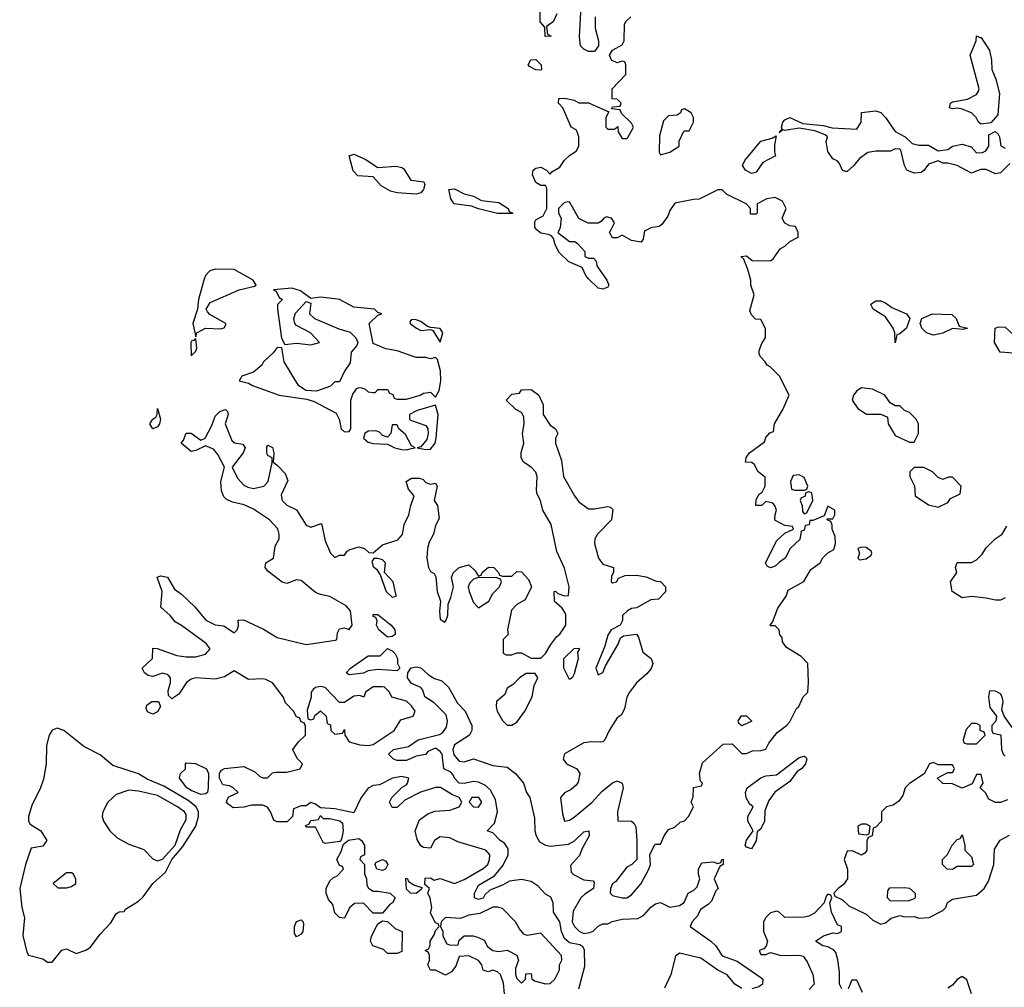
# Model space of a CAD drawing. Header units: inches. Extents: x 2601682 to 2755810, y 449311 to 584050.
# Tile 298 of 505: x 2691454 to 2695566, y 476837 to 480879. Entities that reach past the tile are written whole.
import ezdxf

# ---------------------------------------------------------------- set-up
doc = ezdxf.new("R2010")
doc.units = ezdxf.units.IN
doc.header["$MEASUREMENT"] = 0
doc.layers.add('C6497', color=7, linetype='Continuous')
doc.layers.add('C6498', color=7, linetype='Continuous')

msp = doc.modelspace()

# ---------------------------------------------------------------- linework, layer by layer
at = {"layer": 'C6497', "color": 2}
for points, elevation in [([(2693479, 476810), (2693474.6, 476854.6), (2693462, 476890), (2693450, 476902), (2693430, 476908.7), (2693410, 476902), (2693390, 476908), (2693384, 476930), (2693370, 476948.7), (2693330, 476968.7), (2693290, 476966), (2693275.3, 476924.7), (2693258, 476902), (2693232, 476888), (2693190, 476908), (2693170, 476908), (2693158, 476930), (2693166, 476950), (2693166, 476970), (2693162, 476982), (2693148, 476990), (2693162, 476998), (2693168, 477012), (2693168.7, 477030), (2693184.7, 477055.3), (2693190, 477074), (2693206, 477090), (2693202, 477102), (2693190, 477106), (2693170, 477146), (2693175.3, 477170), (2693168.7, 477208.7), (2693158, 477230), (2693166, 477250), (2693146, 477266), (2693147.3, 477292.7), (2693170, 477294), (2693184.7, 477284.7), (2693210, 477291.3), (2693270, 477270.8), (2693310, 477287.3), (2693390, 477333), (2693409.4, 477350), (2693416.9, 477370), (2693417, 477390), (2693401.2, 477410), (2693284.5, 477444.5), (2693250, 477460.9), (2693210, 477465.2), (2693186.8, 477450), (2693170, 477418), (2693141.2, 477421.2), (2693130, 477428), (2693114.5, 477454.5), (2693106, 477490), (2693123.3, 477536.7), (2693158.3, 477561.7), (2693187.7, 477572.3), (2693250, 477577), (2693289.2, 477590), (2693301.2, 477610), (2693289, 477630), (2693261, 477641), (2693211.3, 477671.3), (2693190, 477671.6), (2693128.3, 477651.7), (2693062, 477618), (2693030, 477588), (2693010, 477588), (2692998, 477610), (2693008, 477630), (2693050, 477671.3), (2693070, 477682), (2693074, 477690), (2693079, 477710), (2693050, 477717), (2693011.3, 477710), (2692957.3, 477682.7), (2692930, 477679.3), (2692910, 477669), (2692880.7, 477630), (2692850, 477566), (2692770, 477582), (2692710, 477586), (2692690, 477602), (2692670, 477608), (2692650, 477595.3), (2692630, 477595.3), (2692598, 477582), (2692594, 477550), (2692571.6, 477528.4), (2692530, 477528), (2692515.3, 477535.3), (2692502, 477570), (2692489.1, 477589.1), (2692470, 477597.2), (2692422.8, 477597.2), (2692390, 477588.7), (2692346, 477586), (2692323.1, 477603.1), (2692318, 477610), (2692320.4, 477619.6), (2692327.3, 477632.7), (2692366, 477650), (2692346, 477670), (2692330, 477678), (2692302, 477682), (2692288, 477710), (2692288, 477730), (2692296.4, 477743.6), (2692309.1, 477750.9), (2692390, 477758.8), (2692436.8, 477736.8), (2692456.9, 477716.9), (2692470, 477711.3), (2692488.4, 477711.6), (2692510, 477732), (2692524, 477736), (2692570, 477734.8), (2692626, 477750), (2692635.3, 477770), (2692612.9, 477792.9), (2692595.3, 477830), (2692618, 477862), (2692648, 477890), (2692647.3, 477927.3), (2692642, 477942), (2692630, 477946), (2692622, 477962), (2692610, 477966), (2692598, 477990), (2692564.7, 478024.7), (2692554, 478050), (2692510, 478108.7), (2692482, 478122), (2692470, 478125.2), (2692410, 478122), (2692350, 478158), (2692310, 478133.2), (2692270, 478124), (2692190, 478129.2), (2692170, 478124), (2692151.3, 478110), (2692118.5, 478061.5), (2692090, 478042), (2692075.3, 478055.3), (2692074.6, 478074.6), (2692084, 478110), (2692084, 478130), (2692077.5, 478137.5), (2692070, 478144), (2692050, 478149), (2692010, 478135.3), (2691990, 478139), (2691975.3, 478150), (2691966, 478170), (2692008, 478210), (2692010, 478254), (2692028, 478252), (2692110, 478222.8), (2692150, 478217.3), (2692190, 478217.3), (2692230, 478227.7), (2692249, 478250), (2692233.4, 478273.4), (2692130, 478348.7), (2692102.7, 478362.7), (2692082, 478390), (2692044, 478424), (2692048.7, 478490), (2692028.7, 478550), (2692044, 478556), (2692071, 478550), (2692100.5, 478500.5), (2692130, 478478.8), (2692185.8, 478425.8), (2692231.3, 478370), (2692270, 478351), (2692307.3, 478347.3), (2692350, 478318), (2692362, 478330), (2692367.3, 478347.3), (2692366, 478370), (2692388.7, 478371.3), (2692472.8, 478332.8), (2692530, 478297.3), (2692650, 478268.8), (2692772.9, 478287.1), (2692778, 478290), (2692782, 478318), (2692790, 478334), (2692810, 478338), (2692830, 478332), (2692842, 478350), (2692836, 478410), (2692817.2, 478430), (2692750, 478469.3), (2692710, 478477), (2692690, 478486), (2692630, 478536), (2692610, 478539.3), (2692570, 478524), (2692550, 478529), (2692490, 478575.3), (2692479, 478590), (2692482, 478610), (2692514, 478630), (2692521.2, 478678.8), (2692537.2, 478710), (2692538, 478730), (2692531.7, 478751.7), (2692497.2, 478790), (2692430, 478834.5), (2692391.6, 478851.6), (2692343.3, 478863.3), (2692316, 478876), (2692306, 478886), (2692297.2, 478910), (2692294, 478950), (2692309.2, 479010), (2692282, 479062), (2692264, 479084), (2692230, 479098), (2692190, 479079), (2692170, 479075.3), (2692128, 479110), (2692138, 479122), (2692150, 479151), (2692170, 479150.8), (2692210, 479122), (2692229, 479131), (2692257.2, 479182.8), (2692270, 479222), (2692290, 479242), (2692314, 479250), (2692322, 479242), (2692324.7, 479230), (2692312, 479190), (2692340.7, 479120.7), (2692351, 479111), (2692385.4, 479105.4), (2692396, 479090), (2692386.8, 479070), (2692342, 479010), (2692363.4, 478963.4), (2692390, 478934), (2692406.4, 478926.4), (2692430, 478920.5), (2692473.2, 478930), (2692492, 478950), (2692508.7, 479028.7), (2692508, 479048), (2692490, 479058), (2692486.8, 479066.8), (2692486, 479094), (2692490, 479102), (2692510, 479092), (2692516, 479070), (2692512, 479030), (2692530, 479018), (2692563, 478983), (2692574, 478954), (2692546.7, 478893.3), (2692550.7, 478870), (2692570, 478850.7), (2692610, 478831), (2692650, 478767.3), (2692670, 478758.8), (2692714, 478774), (2692730, 478702), (2692752, 478650), (2692770, 478632), (2692790, 478642), (2692810, 478642), (2692822, 478658), (2692834.6, 478665.4), (2692870, 478676), (2692894, 478670), (2692912.7, 478652.7), (2692930, 478652), (2692970, 478684.7), (2693033.6, 478706.4), (2693052.5, 478727.5), (2693059.3, 478770), (2693079.3, 478810), (2693087, 478850), (2693101.2, 478890), (2693078, 478918), (2693068.7, 478950), (2693090, 478964), (2693124, 478964), (2693138.5, 478958.5), (2693150, 478944.7), (2693161, 478941), (2693170, 478938), (2693190, 478942), (2693198, 478930), (2693184.7, 478870), (2693198.8, 478850), (2693205.4, 478794.6), (2693190, 478766), (2693182, 478730), (2693164.5, 478695.5), (2693157.3, 478670), (2693154.8, 478630), (2693162, 478590), (2693170, 478574), (2693184.7, 478564.7), (2693191.6, 478551.6), (2693197.3, 478490), (2693212, 478450), (2693207.1, 478407.1), (2693210, 478374), (2693230, 478362), (2693235.3, 478370), (2693242, 478390), (2693243.1, 478436.9), (2693255.1, 478464.9), (2693265.2, 478510), (2693258, 478550), (2693266, 478570), (2693289.1, 478590.9), (2693330, 478602), (2693356.9, 478576.9), (2693370, 478554), (2693382, 478558), (2693386, 478570), (2693411.6, 478591.6), (2693434, 478590), (2693454, 478570), (2693458, 478558), (2693470, 478554), (2693510, 478554), (2693530, 478574), (2693550, 478572), (2693579.8, 478539.8), (2693592, 478510), (2693564.7, 478455.3), (2693530, 478435.3), (2693508.1, 478411.9), (2693492, 478330), (2693494, 478310), (2693474, 478290), (2693472.7, 478232.7), (2693486, 478226), (2693510, 478226), (2693530, 478234), (2693550, 478234), (2693590, 478212), (2693630, 478212), (2693650, 478231.3), (2693671.7, 478268.3), (2693697.5, 478302.5), (2693710, 478311.3), (2693734.5, 478350), (2693735.1, 478395.1), (2693720.4, 478420.4), (2693688.4, 478448.4), (2693686, 478490), (2693691.6, 478491.6), (2693702, 478482), (2693730, 478472), (2693746, 478474), (2693748.7, 478510), (2693730, 478588), (2693697, 478657), (2693673.2, 478770), (2693639, 478830), (2693629, 478870), (2693616, 478896), (2693612.5, 478912.5), (2693615.1, 478970), (2693610, 478988), (2693590, 479009), (2693558, 479030), (2693548.7, 479048.7), (2693549.1, 479070.9), (2693559, 479110), (2693554, 479150), (2693561.2, 479190), (2693559.3, 479219.3), (2693550, 479238), (2693526, 479250), (2693486, 479290), (2693510, 479314), (2693542, 479318), (2693550, 479332), (2693590, 479334), (2693622, 479310), (2693641, 479270), (2693641, 479230), (2693670, 479184.7), (2693692, 479170), (2693702, 479150), (2693692, 479130), (2693691.3, 479110), (2693717.3, 479037.3), (2693725.5, 478970), (2693770.8, 478890), (2693790, 478864), (2693830, 478836), (2693855.3, 478835.3), (2693910, 478844.7), (2693922, 478842), (2693932, 478832), (2693926, 478790), (2693866.8, 478730), (2693856, 478710), (2693854.8, 478690), (2693871, 478630), (2693890, 478604.7), (2693934, 478590), (2693934, 478570), (2693926.4, 478553.6), (2693924.7, 478530), (2693930, 478526.8), (2693946, 478530), (2693954.6, 478545.4), (2693982.7, 478557.3), (2694030, 478558.8), (2694071.1, 478551.1), (2694112.7, 478532.7), (2694130, 478532), (2694152, 478510), (2694150.9, 478489.1), (2694122, 478458), (2694090, 478455.3), (2694030, 478422), (2694010, 478419), (2693992, 478410), (2693972, 478390), (2693971.6, 478368.4), (2693962, 478350), (2693924.7, 478330), (2693910, 478308), (2693898.5, 478261.5), (2693861, 478170), (2693870, 478142), (2693890, 478152), (2693900.2, 478179.8), (2693953.2, 478270), (2693964, 478296), (2693975.3, 478304.7), (2694030, 478312), (2694038.8, 478298.8), (2694056.9, 478236.9), (2694092, 478210), (2694098, 478190), (2694090.9, 478169.1), (2694074, 478146), (2694030, 478109), (2694000.7, 478070), (2693990, 478048), (2693979.8, 478000.2), (2693966.4, 477973.6), (2693950, 477962), (2693916, 477910), (2693898, 477870), (2693890, 477862), (2693879.8, 477860.2), (2693842.7, 477862.7), (2693810, 477857.6), (2693730, 477811.5), (2693723.7, 477790), (2693737.3, 477770), (2693781, 477750), (2693794, 477730), (2693786, 477694), (2693778.8, 477681.2), (2693757.5, 477662.5), (2693730, 477649.3), (2693713.4, 477630), (2693720.7, 477560.7), (2693730, 477531.3), (2693750, 477534.8), (2693770, 477548), (2693845.2, 477610), (2693885.1, 477654.9), (2693930, 477690.8), (2693950, 477698.8), (2693971, 477690), (2693974, 477670), (2693951, 477570), (2693952.7, 477532.7), (2694010, 477531), (2694021, 477521), (2694026.8, 477506.8), (2694031, 477450), (2694032, 477370), (2694010.9, 477349.1), (2693990, 477339), (2693942.5, 477277.5), (2693930, 477268.7), (2693922, 477250), (2693920.7, 477230), (2693930, 477220.7), (2693970, 477211), (2693990, 477211), (2694010, 477222.8), (2694049, 477270), (2694082, 477330), (2694088, 477350), (2694086, 477390), (2694106, 477430), (2694110, 477434), (2694130, 477434), (2694146, 477470), (2694164, 477496), (2694190, 477506), (2694213.2, 477526.8), (2694230, 477532), (2694248, 477550), (2694268, 477590), (2694258, 477610), (2694267.3, 477632.7), (2694268.4, 477671.6), (2694302, 477678), (2694306, 477690), (2694298, 477698), (2694294, 477730), (2694305.6, 477774.4), (2694392.7, 477852.7), (2694430, 477854), (2694470, 477814), (2694490, 477814), (2694515.3, 477824.7), (2694550, 477826), (2694570, 477832), (2694583.2, 477856.8), (2694618.4, 477901.6), (2694657.2, 477930), (2694670, 477946), (2694699, 478001), (2694708, 478010), (2694726, 478050), (2694746, 478070), (2694749, 478110), (2694746, 478190), (2694718, 478218), (2694656.4, 478256.4), (2694640.4, 478280.4), (2694638, 478298), (2694628.4, 478308.4), (2694626, 478330), (2694610, 478346), (2694590, 478346), (2694588, 478350), (2694598, 478362), (2694620.2, 478419.8), (2694655.3, 478470), (2694664, 478496), (2694728.4, 478531.6), (2694758, 478582), (2694798, 478610), (2694809.1, 478630.9), (2694828.9, 478651.1), (2694854, 478666), (2694862, 478690), (2694860.4, 478720.4), (2694848, 478750), (2694847.3, 478767.3), (2694842, 478782), (2694826, 478790), (2694826, 478794), (2694850, 478794), (2694858, 478810), (2694858, 478830), (2694830, 478846), (2694814, 478806), (2694766, 478786), (2694754, 478786), (2694751.1, 478768.9), (2694734, 478766), (2694730, 478746), (2694718, 478742), (2694712.7, 478707.3), (2694672, 478670), (2694651.1, 478628.9), (2694626.8, 478613.2), (2694610, 478595.3), (2694590, 478588.7), (2694576.4, 478596.4), (2694569, 478610), (2694616.4, 478703.6), (2694650, 478734), (2694686, 478750), (2694682, 478762), (2694650, 478766), (2694608, 478788), (2694608.9, 478811.1), (2694615.3, 478830), (2694608, 478850), (2694599, 478859), (2694570, 478866), (2694554, 478850), (2694529, 478849), (2694530, 478874), (2694543.1, 478896.9), (2694555.3, 478904.7), (2694568, 478930), (2694567.3, 478967.3), (2694538, 478990), (2694522, 479022), (2694510, 479028.7), (2694486, 479030), (2694488.7, 479050), (2694502, 479070), (2694564.7, 479115.3), (2694570, 479134), (2694587.3, 479152.7), (2694602, 479158), (2694606, 479190), (2694642, 479250), (2694668, 479310), (2694628, 479390), (2694588.4, 479428.4), (2694575.3, 479435.3), (2694568, 479450), (2694548, 479470), (2694543.1, 479483.1), (2694543.1, 479496.9), (2694553.6, 479526.4), (2694568.4, 479551.6), (2694568.4, 479588.4), (2694550, 479626), (2694527.3, 479627.3), (2694510, 479646), (2694503.1, 479663.1), (2694522, 479730), (2694508, 479770), (2694508, 479790), (2694494.6, 479834.6), (2694478, 479878), (2694466, 479890), (2694490, 479892), (2694512.7, 479872.7), (2694590, 479872), (2694600.4, 479879.6), (2694630, 479922), (2694650, 479932), (2694670, 479952), (2694706, 479970), (2694706, 479990), (2694701.3, 480000)], 6), ([(2693707, 480000), (2693702, 479990), (2693750, 479952), (2693772, 479952), (2693783.6, 479943.6), (2693814, 479910), (2693814, 479890), (2693830, 479882), (2693850, 479882), (2693862, 479870), (2693864.7, 479850), (2693906.8, 479790), (2693914.8, 479770), (2693910, 479762), (2693890, 479753.2), (2693870, 479757.2), (2693830, 479796), (2693818, 479810), (2693803.1, 479843.1), (2693747, 479867), (2693706.6, 479906.6), (2693690, 479938), (2693684, 479964), (2693675.3, 479975.3), (2693662, 479982), (2693630, 479986.6), (2693616, 480000)], 6), ([(2694071.4, 480000), (2694063.8, 479996.2), (2694058, 479962), (2694050, 479948.7), (2694010, 479956), (2693970, 479978), (2693950, 479968), (2693930, 479968), (2693918, 479990), (2693923, 480000)], 6), ([(2695570, 478464), (2695550, 478454), (2695530, 478453.2), (2695490, 478462.7), (2695431, 478469), (2695390, 478464), (2695349, 478490), (2695342, 478530), (2695368, 478570), (2695362, 478590), (2695369.3, 478610.7), (2695430, 478611.3), (2695450, 478622), (2695474.6, 478645.4), (2695490, 478672), (2695528, 478710), (2695558, 478730), (2695576.4, 478763.6)], 2), ([(2693789.6, 476830), (2693814.8, 476925.2), (2693812.7, 476992.7), (2693806, 477006), (2693793.6, 477013.6), (2693750, 477022.9), (2693730, 477041.2), (2693717.2, 477070), (2693709.5, 477109.5), (2693684, 477150), (2693682.7, 477190), (2693672.7, 477212.7), (2693650, 477225.2), (2693618.9, 477258.9), (2693590, 477279), (2693550, 477287), (2693499.9, 477280.1), (2693470, 477262.7), (2693418, 477242), (2693396.7, 477223.3), (2693390, 477209.6), (2693370, 477202.9), (2693354, 477210), (2693353.2, 477230), (2693370, 477262.8), (2693437.2, 477302.8), (2693473.6, 477346.4), (2693494.5, 477390), (2693494.5, 477414.5), (2693478.7, 477438.7), (2693461.2, 477450), (2693430, 477482), (2693406, 477490), (2693437.2, 477522.8), (2693449.4, 477570), (2693440.7, 477620.7), (2693420.1, 477660.1), (2693399.1, 477679.1), (2693370, 477693.2), (2693350, 477696), (2693310, 477688.2), (2693289.5, 477690), (2693269.6, 477710), (2693264.8, 477724.8), (2693254.8, 477734.8), (2693225.2, 477750), (2693219, 477810), (2693210, 477822), (2693190, 477835.3), (2693158, 477822), (2693150, 477809), (2693110, 477802), (2693070, 477783.7), (2693030, 477783.7), (2693015.3, 477790), (2692994, 477810), (2693015.3, 477830), (2693077.5, 477842.5), (2693118, 477870), (2693207.5, 477892.5), (2693220.2, 477899.8), (2693237.2, 477922.8), (2693240.9, 477950), (2693234.8, 477974.8), (2693185.4, 478025.4), (2693146.6, 478050), (2693138, 478078), (2693129.4, 478089.4), (2693090, 478106), (2693074, 478130), (2693075.3, 478150), (2693088.9, 478171.1), (2693110, 478174.8), (2693130, 478171), (2693162, 478142), (2693187.1, 478127.1), (2693216.8, 478116.8), (2693244.7, 478090), (2693283, 478023), (2693314.8, 477990), (2693342, 477930), (2693342, 477910), (2693332, 477890), (2693270.6, 477849.4), (2693262.8, 477830), (2693267.5, 477807.5), (2693290, 477781), (2693310, 477778.8), (2693350, 477791.3), (2693430, 477762.8), (2693490, 477756), (2693524.7, 477730), (2693558, 477690), (2693571.3, 477650), (2693584.7, 477630), (2693603.6, 477543.6), (2693606, 477490), (2693610.8, 477470), (2693624.9, 477444.9), (2693650, 477430.8), (2693670, 477426), (2693745.6, 477434.4), (2693771.7, 477448.3), (2693810, 477486.8), (2693830.5, 477490.5), (2693832.4, 477470), (2693803.1, 477416.9), (2693792.8, 477387.2), (2693754.4, 477345.6), (2693758, 477318), (2693767.7, 477307.7), (2693810, 477286), (2693850, 477282), (2693853.7, 477273.7), (2693850, 477249), (2693814, 477226), (2693798, 477210), (2693765.4, 477154.6), (2693762, 477110), (2693771.1, 477091.1), (2693791.1, 477071.1), (2693810, 477062), (2693834.6, 477065.4), (2693848.9, 477071.1), (2693870, 477092), (2693890, 477102), (2693910, 477102), (2693928.7, 477111.3), (2693970, 477120.7), (2694035.6, 477124.4), (2694061.5, 477138.5), (2694090, 477170.8), (2694110, 477186), (2694130, 477191.3), (2694170, 477170.8), (2694210, 477178), (2694229, 477191), (2694246, 477230), (2694270, 477242), (2694283.1, 477256.9), (2694295.3, 477290), (2694289.1, 477309.1), (2694289, 477331), (2694303.1, 477356.9), (2694350, 477361), (2694370, 477354), (2694382, 477358), (2694386, 477370), (2694391.6, 477371.6), (2694392, 477350), (2694378, 477342), (2694354, 477290), (2694371, 477250), (2694361, 477239), (2694343.5, 477196.5), (2694330, 477182), (2694298, 477162), (2694285.4, 477134.6), (2694262, 477110), (2694254, 477090), (2694341, 477030), (2694361, 477010), (2694388.2, 476968.2), (2694450, 476945.5), (2694550, 476878), (2694558, 476870), (2694556.3, 476850), (2694541.3, 476838.7), (2694512, 476830)], 2), ([(2695601.2, 477921.2), (2695566, 477970), (2695556.4, 477996.4), (2695561.2, 478030), (2695557.2, 478050), (2695550, 478062), (2695530, 478074), (2695504.7, 478075.3), (2695501, 478050), (2695506, 478006), (2695534, 477970), (2695531.6, 477948.4), (2695514, 477930), (2695514, 477910), (2695518, 477898), (2695551.6, 477891.6), (2695554, 477830), (2695562, 477810), (2695570, 477802)], 6), ([(2695579.6, 477620.4), (2695550.9, 477609.1), (2695530, 477608.7), (2695502, 477622), (2695488.4, 477648.4), (2695466, 477670), (2695478, 477690), (2695470, 477726), (2695450, 477726), (2695432.7, 477687.3), (2695390, 477668), (2695350, 477686), (2695310, 477688), (2695286, 477710), (2695330, 477734), (2695350, 477734), (2695358, 477750), (2695350, 477766), (2695290, 477766), (2695270, 477775.3), (2695254, 477770), (2695231.1, 477728.9), (2695170, 477688), (2695152, 477670), (2695142, 477638), (2695126.4, 477613.6), (2695102, 477598), (2695074, 477590), (2695054, 477570), (2695054, 477530), (2695030, 477506), (2695018, 477502), (2695014, 477470), (2694998, 477462), (2694992.7, 477447.3), (2694992, 477408), (2694983.6, 477396.4), (2694970, 477388.7), (2694932.7, 477407.3), (2694910, 477406), (2694898, 477370), (2694912, 477330), (2694911, 477290), (2694894.4, 477265.6), (2694872, 477250), (2694854, 477230), (2694858, 477218), (2694890, 477202), (2694916.9, 477176.9), (2694990, 477142), (2695016.9, 477116.9), (2695050, 477101), (2695070, 477106), (2695094, 477126), (2695130, 477136), (2695150, 477131.3), (2695190, 477132), (2695210, 477126), (2695252.1, 477127.9), (2695310, 477158), (2695322, 477170), (2695328.7, 477191.3), (2695350, 477204.7), (2695450, 477222), (2695482, 477250), (2695500.2, 477279.8), (2695522, 477350), (2695525.6, 477414.4), (2695549.2, 477450.8), (2695588.4, 477471.6)], 6), ([(2694888, 476830), (2694878, 476850), (2694878, 476902), (2694871.6, 476951.6), (2694862.7, 476982.7), (2694852.9, 476992.9), (2694830, 477006), (2694808, 477010), (2694778, 477030), (2694811.6, 477051.6), (2694850, 477064.7), (2694870, 477062), (2694886, 477070), (2694886, 477090), (2694870, 477098), (2694845.2, 477150), (2694838, 477190), (2694846, 477210), (2694842, 477222), (2694830, 477226), (2694822, 477218), (2694814, 477190), (2694773.2, 477146.8), (2694750, 477133.2), (2694730, 477129), (2694650, 477128.7), (2694626, 477150), (2694614.6, 477154.6), (2694590, 477148), (2694570, 477128), (2694561, 477110), (2694561, 477070), (2694578, 477030), (2694572, 477008), (2694562, 476998), (2694542, 476990), (2694550, 476974), (2694570, 476974), (2694590, 476982), (2694634, 476970), (2694710, 476970.8), (2694726.2, 476966.2), (2694742.9, 476942.9), (2694767.3, 476890), (2694772, 476850), (2694752, 476828)], 6), ([(2694470, 476831.6), (2694440.7, 476850), (2694408.3, 476888.3), (2694370, 476907.6), (2694298.9, 476958.9), (2694210, 476979), (2694193.7, 476966.3), (2694174, 476890), (2694147.3, 476832.7)], 2), ([(2695429.6, 476809.6), (2695410, 476868), (2695390, 476882), (2695370, 476869), (2695350, 476845.2), (2695330, 476833.2)], 6), ([(2694974.6, 476814.6), (2694950, 476866), (2694930, 476866), (2694914, 476830)], 6)]:
    msp.add_lwpolyline(points, dxfattribs=dict(at, elevation=elevation))
for points, elevation in [([(2692270, 479836.3), (2692248.2, 479830), (2692230.6, 479810), (2692223, 479790), (2692200.4, 479710), (2692197.3, 479670), (2692177.6, 479610), (2692190, 479554), (2692194, 479570), (2692230, 479590.6), (2692292.7, 479587.3), (2692308.4, 479591.6), (2692315.3, 479604.7), (2692315.3, 479610), (2692247.5, 479647.5), (2692238, 479658), (2692232.7, 479670), (2692250, 479697.3), (2692370, 479750.8), (2692434.8, 479765.2), (2692442, 479770), (2692428.7, 479790), (2692350, 479835.4)], 10), ([(2692590, 479756.9), (2692514, 479750), (2692524.7, 479744.7), (2692538, 479718), (2692551.3, 479710), (2692531.3, 479688.7), (2692531, 479669), (2692548, 479548), (2692562, 479522), (2692610, 479527.3), (2692670, 479521), (2692706, 479530), (2692668, 479570), (2692610, 479601.2), (2692602.7, 479610), (2692599.3, 479630), (2692606.6, 479653.4), (2692650, 479701), (2692670, 479694), (2692664.7, 479650), (2692684.7, 479630), (2692787.1, 479587.1), (2692833.7, 479573.7), (2692857.3, 479550), (2692866, 479530), (2692862, 479518), (2692838, 479490), (2692834.4, 479445.6), (2692811, 479410), (2692790, 479366), (2692770, 479366), (2692752, 479348), (2692693.7, 479326.3), (2692649.4, 479329.4), (2692619, 479350), (2692559.3, 479450), (2692548.4, 479508.4), (2692530, 479509), (2692513, 479487), (2692472, 479450), (2692464.7, 479435.3), (2692430, 479406), (2692382, 479390), (2692371.3, 479370), (2692410, 479360.7), (2692426, 479350), (2692538, 479310), (2692653.7, 479293.7), (2692683.6, 479283.6), (2692775.6, 479235.6), (2692788.9, 479210), (2692796.4, 479170), (2692810, 479156.4), (2692830, 479159.1), (2692837.6, 479170), (2692837.2, 479290), (2692845.2, 479314.8), (2692862, 479338), (2692870, 479342.8), (2692881, 479341), (2692896, 479336), (2692910, 479324.7), (2692930, 479322), (2692938, 479322), (2692950, 479334), (2692990, 479334), (2692998, 479318), (2693012.7, 479312.7), (2693018, 479298), (2693030, 479294), (2693070, 479294), (2693126, 479310), (2693141.2, 479318.8), (2693170, 479322.8), (2693190, 479302), (2693206, 479330), (2693212.6, 479370), (2693211.2, 479411.2), (2693199, 479459), (2693190, 479468), (2693170, 479462), (2693150, 479468), (2693110, 479468), (2693030, 479495.3), (2692983.1, 479503.1), (2692930, 479526), (2692914, 479610), (2692950, 479644.7), (2692966, 479650), (2692950, 479655.3), (2692935.3, 479670), (2692850, 479678.4), (2692790, 479709.7), (2692770, 479713.3), (2692710, 479719.6), (2692670, 479714), (2692626.5, 479746.5)], 10), ([(2695110, 479528.7), (2695109, 479570), (2695102, 479590), (2695070, 479638), (2695018, 479670), (2695010, 479686), (2695009.3, 479690.7), (2695030, 479704.7), (2695050, 479704.7), (2695070, 479696), (2695096.3, 479676.3), (2695158, 479650), (2695172, 479630), (2695158, 479590), (2695130, 479566), (2695118, 479562)], 2), ([(2695394.8, 479585.2), (2695350, 479588.7), (2695310, 479569.3), (2695270, 479561.2), (2695242, 479570), (2695222, 479590), (2695218, 479602), (2695215.3, 479610), (2695222, 479630), (2695266, 479650), (2695346.8, 479646.8), (2695366, 479630), (2695378, 479598), (2695412, 479590)], 2), ([(2693090, 479626), (2693083.6, 479616.4), (2693084.7, 479610), (2693111.3, 479590), (2693130, 479580.7), (2693170, 479584.7), (2693179.8, 479579.8), (2693210, 479532), (2693220.9, 479570), (2693210, 479589), (2693170, 479593.2), (2693157.2, 479597.2), (2693130, 479618), (2693110, 479625.2)], 10), ([(2695710, 479546), (2695752, 479550), (2695832, 479510), (2695852, 479470), (2695830, 479446), (2695820.4, 479460.4), (2695808.4, 479468.4), (2695770, 479465.2), (2695730, 479449.2), (2695690, 479449), (2695650, 479459), (2695606.3, 479486.3), (2695548.7, 479490), (2695525.2, 479530), (2695528, 479590), (2695544, 479596), (2695570, 479594), (2695603.4, 479563.4), (2695630, 479550.5)], 2), ([(2692190, 479546), (2692182, 479538), (2692170, 479535.3), (2692168.2, 479530), (2692170, 479474), (2692190, 479494), (2692193.2, 479506.8)], 10), ([(2694970, 479341.2), (2694950, 479328.7), (2694936, 479310), (2694931, 479290), (2694954.8, 479254.8), (2694991, 479231), (2695051, 479231), (2695078, 479218), (2695082, 479190), (2695110, 479142), (2695170, 479114), (2695190, 479114), (2695208.7, 479150), (2695208.7, 479190), (2695198, 479210), (2695170, 479238), (2695150, 479246), (2695130, 479266), (2695110, 479266), (2695090, 479278), (2695068, 479310), (2695015.5, 479335.5)], 6), ([(2693190, 479269), (2693114.4, 479245.6), (2693082, 479230), (2693082, 479210), (2693086, 479206), (2693150, 479182.8), (2693159.1, 479170), (2693160.5, 479150), (2693154.6, 479125.4), (2693130, 479094), (2693114, 479090), (2693150, 479083), (2693170, 479084.9), (2693189.3, 479110), (2693192.8, 479130), (2693201.3, 479230)], 10), ([(2692010, 479169), (2691998, 479190), (2692009.4, 479210.6), (2692022, 479218), (2692028.7, 479230), (2692030, 479254), (2692042, 479210), (2692038, 479190), (2692030, 479178)], 6), ([(2693030, 479186), (2693010, 479186), (2693004.7, 479150), (2692990, 479135.3), (2692970, 479141.2), (2692956.2, 479156.2), (2692941.5, 479161.5), (2692910, 479160.5), (2692895.5, 479150), (2692890.5, 479130), (2692910, 479114.4), (2692930, 479108.8), (2692990, 479105.5), (2693021, 479090), (2693050, 479083.1), (2693070, 479081.6), (2693090, 479087.7), (2693106, 479090), (2693090, 479098), (2693065.6, 479145.6), (2693038, 479170)], 10), ([(2694710, 478978), (2694684.7, 478975.3), (2694674, 478950), (2694678, 478918), (2694690, 478914), (2694730, 478914), (2694742, 478918), (2694746, 478930), (2694730, 478966)], 6), ([(2695230, 479008), (2695190, 479008), (2695172, 478990), (2695172, 478970), (2695191.6, 478931.6), (2695194, 478890), (2695250, 478852), (2695290, 478842), (2695330, 478862), (2695342, 478878), (2695382, 478898), (2695386, 478930), (2695350, 478968), (2695332.7, 478967.3), (2695310, 478958), (2695290, 478966), (2695266, 478990)], 6), ([(2694750, 478906), (2694738, 478902), (2694732.7, 478887.3), (2694718, 478882), (2694714, 478870), (2694722, 478850), (2694723.6, 478823.6), (2694730, 478814), (2694742, 478818), (2694766, 478870), (2694762, 478902)], 6), ([(2694970, 478675.3), (2694954, 478670), (2694962, 478650), (2694954, 478630), (2694962, 478622), (2694990, 478626), (2695010, 478642), (2695013.2, 478650), (2695010, 478658), (2694990, 478674)], 6), ([(2692950, 478628), (2692932.7, 478627.3), (2692924.7, 478615.3), (2692930, 478594), (2692943.6, 478583.6), (2692959.6, 478559.6), (2692984, 478490), (2693010, 478466), (2693026, 478470), (2693026, 478474), (2693013.2, 478530), (2692978, 478570), (2692982, 478610), (2692970, 478622)], 6), ([(2693370, 478548.7), (2693350, 478542), (2693334.4, 478525.6), (2693326.8, 478510), (2693330.7, 478490), (2693350, 478444.7), (2693370, 478422), (2693414, 478450), (2693430, 478482), (2693458, 478510), (2693466, 478530), (2693462, 478542), (2693447.3, 478547.3)], 6), ([(2692990, 478299), (2692954, 478330), (2692944, 478350), (2692947.3, 478367.3), (2692942, 478382), (2692930, 478386), (2692930, 478394), (2692950, 478394), (2693006, 478350), (2693021, 478330), (2693022, 478318), (2693022, 478310), (2693010, 478302)], 2), ([(2693030, 478158), (2692950, 478163.7), (2692910, 478158), (2692890, 478149.6), (2692830, 478142), (2692818, 478150), (2692835.3, 478170), (2692910, 478221), (2692959, 478221), (2692990, 478252), (2693010, 478242), (2693022, 478230), (2693032, 478210), (2693032, 478190), (2693042, 478170)], 2), ([(2693750, 478122), (2693727.3, 478170), (2693727.3, 478210), (2693770, 478251.3), (2693790, 478254), (2693792, 478250), (2693783.6, 478236.4), (2693786, 478210), (2693770, 478146), (2693762, 478130)], 2), ([(2693570, 478148), (2693542, 478130), (2693516.9, 478103.1), (2693490, 478086), (2693479.8, 478060.2), (2693446, 478030), (2693443.8, 478010), (2693448.4, 477990), (2693470, 477951.3), (2693490, 477931.3), (2693510, 477931.3), (2693530, 477944.7), (2693564, 477990), (2693594, 478050), (2693603.1, 478096.9), (2693618, 478130), (2693607.3, 478147.3)], 6), ([(2692710, 478093.2), (2692690, 478088.7), (2692679.8, 478080.2), (2692671.3, 478070), (2692671.1, 478048.9), (2692654, 477994), (2692658, 477958), (2692670, 477954), (2692682, 477958), (2692687.3, 477972.7), (2692710, 477992), (2692734, 477970), (2692738, 477938), (2692752.7, 477932.7), (2692754, 477910), (2692770, 477894), (2692802, 477898), (2692810, 477914), (2692812, 477890), (2692830, 477862), (2692874, 477850), (2692910, 477846.4), (2692930, 477850.7), (2693018, 477910), (2693046, 477954), (2693098, 477970), (2693105.2, 477990), (2693090, 478012.7), (2693070, 478031.8), (2693009, 478049), (2692998, 478070), (2692978, 478090), (2692970, 478092), (2692930, 478091.8), (2692898, 478070), (2692891.3, 478048.7), (2692875.3, 478055.3), (2692850, 478052.7), (2692810, 478026), (2692790, 478026), (2692730, 478088.7)], 6), ([(2692010, 477978), (2691987.3, 477987.3), (2691982, 478002), (2691984.7, 478015.3), (2692006, 478030), (2692034, 478030), (2692042, 478010), (2692030, 477988)], 6), ([(2694470, 477928.7), (2694458, 477938), (2694455.3, 477950), (2694469.1, 477970.9), (2694490, 477971.3), (2694511.6, 477948.4)], 6), ([(2691610, 477918.5), (2691589.2, 477910.8), (2691576.5, 477890), (2691566.6, 477846.6), (2691564.9, 477770), (2691554, 477706), (2691541.6, 477670), (2691504.2, 477595.8), (2691490.4, 477550), (2691490.6, 477530), (2691498.4, 477518.4), (2691542.8, 477490), (2691566.8, 477450), (2691550, 477426), (2691502, 477418), (2691478.8, 477350), (2691454, 477250), (2691463, 477170), (2691473.7, 477126.3), (2691466.8, 477053.2), (2691483.5, 476983.5), (2691491, 476971), (2691550, 476956), (2691570, 476942), (2691590, 476942), (2691630, 476991.3), (2691650, 476998), (2691690, 476978), (2691730, 476991.3), (2691750, 477004.7), (2691790, 477058), (2691834.6, 477105.4), (2691856.4, 477143.6), (2691870, 477152), (2691890, 477154), (2691896.4, 477163.6), (2691950, 477196), (2691970, 477214), (2692009.8, 477270.2), (2692062.8, 477317.2), (2692089.8, 477370), (2692135.2, 477424.8), (2692189.8, 477510), (2692200.8, 477550), (2692200.4, 477570), (2692191.2, 477590), (2692157, 477617), (2692056.4, 477676.4), (2691985.9, 477705.9), (2691950, 477728.2), (2691843.5, 477763.5), (2691790, 477807.8), (2691722.5, 477842.5), (2691638.4, 477910)], 10), ([(2695450, 477938), (2695430, 477938), (2695406.4, 477913.6), (2695394, 477870), (2695398, 477858), (2695410, 477854), (2695450, 477854), (2695486, 477890), (2695482, 477902), (2695466, 477910), (2695466, 477930)], 6), ([(2694510, 477415.3), (2694490, 477422), (2694484, 477430), (2694489.1, 477450.9), (2694518, 477490), (2694495.3, 477530), (2694495.3, 477550), (2694518, 477590), (2694502.7, 477602.7), (2694487.7, 477627.7), (2694485.1, 477650), (2694492.7, 477670), (2694550, 477712.4), (2694570, 477720.5), (2694615.1, 477724.9), (2694710, 477796), (2694730, 477802), (2694738, 477798), (2694742, 477790), (2694736, 477770), (2694718.8, 477750), (2694701.4, 477738.6), (2694670, 477696), (2694607.9, 477652.1), (2694582.5, 477617.5), (2694566, 477574), (2694564.9, 477530), (2694550, 477499), (2694534, 477486), (2694530, 477448)], 2), ([(2692210, 477641.6), (2692170, 477658.7), (2692152.3, 477670), (2692122, 477710), (2692126, 477730), (2692146, 477750), (2692146, 477770), (2692150, 477774), (2692188, 477772), (2692234, 477750), (2692242, 477730), (2692241, 477670), (2692238, 477650), (2692230, 477645.2)], 6), ([(2691910, 477659.5), (2691857.5, 477642.5), (2691822.8, 477610), (2691801, 477570), (2691798, 477550), (2691804.7, 477530), (2691831, 477490), (2691861.7, 477461.7), (2691910, 477435.3), (2691972.1, 477412.1), (2692010, 477373.4), (2692030, 477364.4), (2692050, 477371.8), (2692103.1, 477430), (2692125.1, 477494.9), (2692150, 477538), (2692150, 477559), (2692142.7, 477570), (2692112.7, 477590), (2692030, 477637.6), (2691950, 477656.2)], 14), ([(2693371.5, 477630), (2693342, 477630), (2693331, 477610), (2693350, 477591), (2693370, 477588.7), (2693384.5, 477610)], 6), ([(2692722, 477542), (2692750, 477542), (2692791.6, 477531.6), (2692802, 477522), (2692804.7, 477490), (2692799.6, 477460.4), (2692794, 477446), (2692790, 477446), (2692730, 477438), (2692722, 477442), (2692690, 477506), (2692650, 477506), (2692648, 477512), (2692662, 477518), (2692670, 477534), (2692702, 477538), (2692710, 477554)], 6), ([(2694990, 477518), (2694970, 477518), (2694954, 477510), (2694958, 477478), (2694990, 477474), (2695002, 477478), (2695006, 477510)], 6), ([(2692930, 477238), (2692950, 477238.8), (2693002, 477230), (2693022, 477210), (2693011.3, 477190), (2692998.8, 477181.2), (2692970, 477146), (2692930, 477146), (2692890, 477188), (2692852.7, 477187.3), (2692831.6, 477168.4), (2692810, 477126), (2692790, 477128), (2692770, 477148), (2692762, 477182), (2692744.1, 477204.1), (2692734, 477230), (2692734, 477250), (2692750, 477282), (2692764.7, 477295.3), (2692779, 477301), (2692806, 477330), (2692802, 477342), (2692790, 477346), (2692778, 477370), (2692796.4, 477403.6), (2692806, 477434), (2692828, 477452), (2692870, 477458), (2692882, 477450), (2692894, 477430), (2692894, 477390), (2692878, 477382), (2692874, 477370), (2692894, 477350), (2692894, 477310), (2692902, 477290), (2692903.6, 477263.6), (2692911.1, 477251.1)], 6), ([(2695350, 477329), (2695328, 477330), (2695308, 477350), (2695308, 477370), (2695328.9, 477391.1), (2695348, 477430), (2695370, 477454), (2695382, 477458), (2695390, 477474), (2695402, 477430), (2695402, 477410), (2695430, 477382), (2695438, 477350), (2695430, 477342), (2695370, 477342)], 6), ([(2692970, 477324), (2692946, 477330), (2692938, 477350), (2692942, 477358), (2692969, 477371), (2692983.6, 477363.6), (2692991.3, 477350), (2692982, 477330)], 6), ([(2691670, 477315.3), (2691650, 477315.3), (2691594, 477270), (2691612.7, 477252.7), (2691650, 477252), (2691670, 477258), (2691688, 477270), (2691688, 477290), (2691678, 477310)], 14), ([(2693110, 477229), (2693086, 477230), (2693070, 477246), (2693067.3, 477292.7), (2693074, 477290), (2693078, 477278), (2693103.6, 477263.6), (2693134, 477254), (2693132.7, 477247.3)], 6), ([(2695163.6, 477196.4), (2695090, 477198), (2695078, 477210), (2695080.4, 477239.6), (2695088, 477252), (2695150, 477254), (2695170.7, 477250.7), (2695194, 477230), (2695194, 477210), (2695190, 477206)], 6), ([(2693451.7, 477171.7), (2693430, 477171.5), (2693375.2, 477144.8), (2693330, 477138), (2693295.3, 477124.7), (2693232, 477128), (2693214, 477110), (2693212, 477090), (2693222, 477070), (2693222, 477050), (2693238, 477018), (2693252.7, 477012.7), (2693286, 477014), (2693290, 477034), (2693310, 477052), (2693348.4, 477051.6), (2693370, 477044.7), (2693393.4, 477033.4), (2693407.3, 477007.3), (2693430, 476991), (2693454, 476986), (2693490, 476992), (2693531, 476971), (2693538, 476950), (2693525.4, 476914.6), (2693524.7, 476890), (2693530, 476874), (2693550, 476854), (2693566, 476870), (2693567.3, 476892.7), (2693590, 476894), (2693592.7, 476872.7), (2693603.6, 476863.6), (2693650, 476851.3), (2693670, 476852), (2693688.9, 476871.1), (2693708, 476910), (2693708.7, 476930), (2693718, 476950), (2693717.2, 476970), (2693630, 477062.7), (2693573.6, 477053.6), (2693559, 477059), (2693540.9, 477080.9), (2693525.2, 477110), (2693470, 477165.2)], 6), ([(2692610, 477048), (2692602, 477062), (2692602, 477090), (2692610, 477112), (2692630, 477118), (2692638, 477110), (2692639.8, 477099.8), (2692636, 477070), (2692630, 477058)], 6), ([(2692990, 476978), (2692974, 476994), (2692928.7, 477010), (2692919, 477030), (2692924, 477050), (2692950, 477102), (2692970, 477114), (2692990, 477112), (2693022, 477082), (2693051.3, 477070), (2693050, 476986), (2693030, 476978)], 6)]:
    msp.add_lwpolyline(points, close=True, dxfattribs=dict(at, elevation=elevation))
at = {"layer": 'C6498', "color": 2}
for points, elevation in [([(2693696.9, 480903.1), (2693682, 480870), (2693654, 480850), (2693658, 480818), (2693674, 480810), (2693648.9, 480808.9), (2693647.3, 480847.3), (2693628, 480870), (2693628, 480930)], 6), ([(2693858, 480890), (2693856.9, 480843.1), (2693871, 480790), (2693871.3, 480770), (2693854.4, 480745.6), (2693830, 480745.2), (2693810, 480756), (2693796, 480770), (2693792.5, 480807.5), (2693798, 480910)], 6), ([(2693616, 480000), (2693605.6, 480010), (2693605.2, 480034.8), (2693610, 480042), (2693640.4, 480059.6), (2693655.3, 480090), (2693655.3, 480175.3), (2693650, 480186), (2693630, 480186), (2693610, 480198), (2693595.3, 480230), (2693598, 480250), (2693610, 480258), (2693630, 480262), (2693654, 480250), (2693670, 480234), (2693676.4, 480243.6), (2693710, 480262), (2693730, 480292), (2693750, 480312), (2693778, 480330), (2693788.7, 480350), (2693788.9, 480388.9), (2693782, 480410), (2693778, 480418), (2693758, 480430), (2693722, 480510), (2693704, 480530), (2693706, 480550), (2693731.1, 480551.1), (2693770, 480542), (2693790, 480532), (2693830, 480532), (2693914, 480494), (2693902, 480470), (2693902, 480430), (2693910, 480422), (2693938, 480422), (2693952.7, 480432.7), (2693954, 480410), (2693970, 480382), (2693990, 480382), (2693994, 480386), (2694018, 480430), (2694010, 480446), (2693967.3, 480487.3), (2693962, 480502), (2693926, 480506), (2693930, 480514), (2693962, 480518), (2693966, 480530), (2693950, 480546), (2693928, 480548), (2693928, 480590), (2693986, 480650), (2693986, 480690), (2693982, 480702), (2693970, 480706), (2693950, 480698), (2693926, 480710), (2693918, 480730), (2693930, 480752), (2693970, 480774), (2693978, 480790), (2693980.4, 480859.6), (2693987.3, 480872.7), (2694006, 480890)], 6), ([(2695590, 480278), (2695550, 480239), (2695530, 480235.3), (2695490, 480253.2), (2695466.8, 480253.2), (2695430, 480238), (2695370, 480269.2), (2695330, 480279), (2695310, 480279), (2695290, 480288.7), (2695250, 480275.3), (2695230.9, 480249.1), (2695219.1, 480240.9), (2695190, 480237), (2695159, 480250), (2695149.2, 480270), (2695133.6, 480333.6), (2695130, 480338), (2695110, 480339), (2695090.5, 480329.5), (2695030, 480329.6), (2694996.8, 480323.2), (2694961.4, 480298.6), (2694938, 480270), (2694910, 480244), (2694904, 480244), (2694890, 480248), (2694878, 480278), (2694868.9, 480288.9), (2694850, 480298), (2694830, 480328), (2694822, 480370), (2694828, 480390), (2694818, 480398), (2694774.6, 480414.6), (2694710, 480426), (2694650, 480415.3), (2694642, 480418), (2694626, 480406), (2694638, 480422), (2694635.3, 480430), (2694641.2, 480450), (2694650, 480461), (2694670, 480470.7), (2694724.7, 480444.7), (2694810, 480437.3), (2694846.8, 480426.8), (2694950, 480422), (2694968, 480450), (2694969.3, 480490.7), (2695030, 480497.3), (2695050, 480490.5), (2695070.8, 480470), (2695110, 480411.3), (2695152, 480390), (2695182, 480362), (2695210, 480354), (2695250, 480354.8), (2695290, 480331.3), (2695330, 480336), (2695349.5, 480350.5), (2695390, 480359.1), (2695427.3, 480347.3), (2695450, 480322), (2695475.5, 480324.5), (2695489.1, 480330.9), (2695502, 480350), (2695502, 480398), (2695528.7, 480411.3), (2695541, 480401), (2695546, 480390), (2695552, 480352), (2695570, 480342)], 2), ([(2694701.3, 480000), (2694694.6, 480014.6), (2694670, 480018), (2694650, 480028), (2694638, 480050), (2694655.3, 480090), (2694640.4, 480120.4), (2694610, 480135.3), (2694574, 480130), (2694534, 480110), (2694534, 480070), (2694530, 480066), (2694506, 480066), (2694506, 480090), (2694488, 480110), (2694406, 480150), (2694387.3, 480167.3), (2694370, 480168), (2694291.6, 480128.4), (2694268, 480128), (2694190, 480112.3), (2694170, 480082), (2694161.6, 480058.4), (2694136.3, 480023.7), (2694124.9, 480015.1), (2694090, 480009.2), (2694071.4, 480000)], 6), ([(2693923, 480000), (2693938, 480030), (2693926, 480050), (2693905.4, 480054.6), (2693894, 480050), (2693883.6, 480036.4), (2693870, 480028), (2693828.4, 480028.4), (2693790, 480048), (2693750, 480118), (2693730, 480115.3), (2693704.7, 480090), (2693704.7, 480070), (2693716, 480050), (2693712, 480010), (2693707, 480000)], 6)]:
    msp.add_lwpolyline(points, dxfattribs=dict(at, elevation=elevation))
for points, elevation in [([(2695463.6, 480803.6), (2695470, 480804.7), (2695504.9, 480750), (2695513.4, 480710), (2695514, 480670), (2695530.5, 480630), (2695546.8, 480570), (2695538.8, 480481.2), (2695510, 480448), (2695470, 480442), (2695458, 480450), (2695449, 480470), (2695429.5, 480489.5), (2695386.3, 480506.3), (2695370, 480509.3), (2695350, 480506), (2695338, 480510), (2695342, 480530), (2695350, 480536), (2695412.9, 480547.1), (2695450, 480566), (2695459.3, 480580.7), (2695461.2, 480590), (2695423.7, 480730), (2695449, 480790), (2695450, 480811.3)], 2), ([(2693630, 480668), (2693610, 480668.7), (2693583.1, 480683.1), (2693578, 480690), (2693588.9, 480711.1), (2693610, 480712), (2693632, 480690), (2693634, 480670)], 6), ([(2694230, 480506), (2694218, 480502), (2694214, 480490), (2694199.6, 480480.4), (2694163.6, 480476.4), (2694143.6, 480456.4), (2694126.4, 480393.6), (2694125.4, 480325.4), (2694130, 480314), (2694170, 480324.7), (2694208, 480350), (2694208.9, 480371.1), (2694226, 480410), (2694230, 480414), (2694250, 480414), (2694268, 480450), (2694268, 480470), (2694258, 480490)], 6), ([(2694510, 480236), (2694485.2, 480250), (2694473.2, 480270), (2694482.7, 480290), (2694550, 480371.3), (2694596.4, 480383.6), (2694614, 480394), (2694606, 480354), (2694606, 480326), (2694610.8, 480310), (2694557.3, 480282.7), (2694530, 480242)], 2), ([(2692950, 480261), (2693026.8, 480266.8), (2693050, 480261), (2693056.8, 480256.8), (2693087.9, 480207.9), (2693142, 480202), (2693146, 480190), (2693141, 480170), (2693130, 480155.3), (2693110, 480149.6), (2693030, 480156), (2693002.9, 480162.9), (2692964.4, 480184.4), (2692930, 480222.7), (2692866, 480226), (2692847.3, 480247.3), (2692829.5, 480310.5), (2692850, 480317.3), (2692896.7, 480296.7)], 6), ([(2693510, 480069.3), (2693450, 480069.5), (2693370, 480088.7), (2693340.4, 480100.4), (2693269.3, 480109.3), (2693255.3, 480130), (2693246, 480170), (2693270, 480172), (2693310, 480151.3), (2693350, 480142), (2693382.8, 480122.8), (2693454.8, 480114.8), (2693494, 480090), (2693498, 480078), (2693514, 480070)], 6)]:
    msp.add_lwpolyline(points, close=True, dxfattribs=dict(at, elevation=elevation))

doc.saveas('drawing.dxf')
